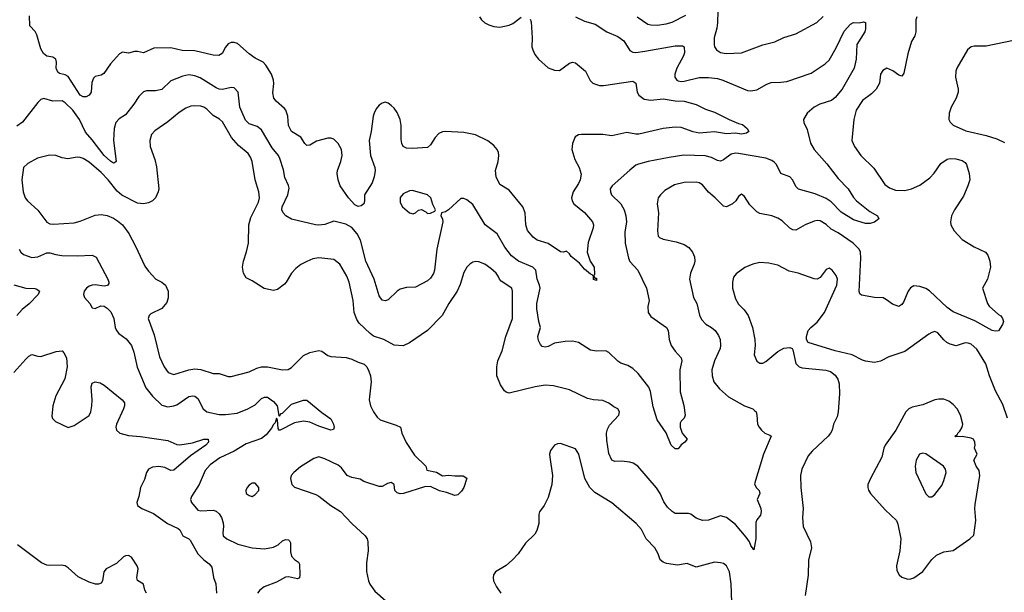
# Model space of a CAD drawing. Header units: inches. Extents: x 1771504 to 1971212, y 471788 to 643615.
# Tile 370 of 587: x 1871170 to 1877689, y 571995 to 575791. Entities that reach past the tile are written whole.
import ezdxf

# ---------------------------------------------------------------- set-up
doc = ezdxf.new("R2010")
doc.units = ezdxf.units.IN
doc.header["$MEASUREMENT"] = 0
doc.layers.add('B8577', color=7, linetype='Continuous')

msp = doc.modelspace()

# ---------------------------------------------------------------- linework, layer by layer
at = {"layer": 'B8577', "color": 5}
for points, elevation in [([(1875792.6, 575850), (1875790.2, 575769.8), (1875785.4, 575734.6), (1875767.9, 575670), (1875767.2, 575627.2), (1875770.7, 575610), (1875782.8, 575590), (1875810, 575573.4), (1875847.4, 575567.4), (1875950, 575570.4), (1876090, 575623.6), (1876170, 575644), (1876230, 575672.7), (1876310, 575696.1), (1876448.9, 575771.1), (1876489, 575811)], 460), ([(1874850, 575810.2), (1874910, 575781.8), (1874980.8, 575760.8), (1875058, 575710), (1875130, 575679.6), (1875170.6, 575650), (1875210, 575586.8), (1875230, 575575.5), (1875250, 575573.7), (1875310, 575582.2), (1875510, 575618), (1875558.4, 575618.4), (1875570.3, 575610), (1875571.1, 575570), (1875565.2, 575550), (1875521.4, 575470), (1875508.4, 575430), (1875508.6, 575408.6), (1875521.1, 575390), (1875530, 575384.5), (1875550, 575380.2), (1875570, 575382.1), (1875670, 575407), (1875730, 575406.9), (1875790, 575400.1), (1875826.4, 575390), (1875990, 575320.9), (1876010, 575318.3), (1876050, 575325.8), (1876116.8, 575363.2), (1876145.6, 575374.4), (1876210, 575375.6), (1876250, 575381.8), (1876410, 575437.2), (1876502.6, 575497.4), (1876530, 575522), (1876577.1, 575603), (1876630, 575714.4), (1876670, 575761.6), (1876690, 575772.7), (1876729.3, 575770.7), (1876756, 575776), (1876770, 575772), (1876770.3, 575730), (1876764.9, 575710), (1876713.8, 575626.2), (1876708.2, 575528.2), (1876695.3, 575470), (1876615.9, 575330), (1876570, 575275.8), (1876545.3, 575254.7), (1876467.7, 575230), (1876430, 575209.7), (1876383.7, 575170), (1876360.3, 575130), (1876362, 575110), (1876383.4, 575063.4), (1876407.2, 574972.8), (1876430.1, 574930.1), (1876515.4, 574835.4), (1876590, 574737.4), (1876656.5, 574670), (1876691.9, 574611.9), (1876710.3, 574590), (1876798.4, 574518.4), (1876850.7, 574490), (1876858, 574470), (1876830.5, 574449.5), (1876800.7, 574439.3), (1876770, 574439.6), (1876690, 574463.1), (1876610, 574515.5), (1876543.5, 574583.5), (1876510, 574606.1), (1876437.2, 574637.2), (1876327.6, 574667.6), (1876310, 574685.1), (1876290, 574727.6), (1876270, 574749.7), (1876210, 574771.5), (1876180.3, 574830), (1876166.5, 574846.5), (1876150, 574857.1), (1876110, 574872), (1875930, 574903.7), (1875910, 574905.7), (1875880.7, 574899.3), (1875830, 574862.4), (1875810, 574852.9), (1875790, 574856.4), (1875750, 574876.5), (1875708.3, 574888.3), (1875568.1, 574891.9), (1875470, 574877.4), (1875330.2, 574849.8), (1875267.2, 574832.8), (1875250, 574826), (1875210, 574793), (1875092.2, 574690), (1875079.5, 574670), (1875080.9, 574650), (1875088.9, 574630), (1875150, 574570.3), (1875171.6, 574530), (1875183.2, 574490), (1875188, 574450), (1875177.8, 574382.2), (1875178.2, 574310), (1875200.2, 574210), (1875210, 574186.7), (1875262.2, 574130), (1875319.2, 574010), (1875338, 573930), (1875328.9, 573890), (1875330.3, 573850), (1875350, 573823.7), (1875452.8, 573750), (1875464, 573730), (1875470.2, 573669.8), (1875483.8, 573630), (1875510, 573592.9), (1875550.3, 573550), (1875554.4, 573530), (1875541.5, 573470), (1875543.1, 573323.1), (1875567.3, 573232.7), (1875575.8, 573170), (1875568.9, 573150), (1875550.3, 573130), (1875544.2, 573115.8), (1875543.2, 573090), (1875557.4, 573050), (1875590.5, 573010), (1875574, 572990), (1875550, 572973), (1875530, 572946.3), (1875510, 572946), (1875484.2, 572970), (1875450, 573052), (1875390, 573137.2), (1875364.9, 573224.9), (1875345.6, 573325.6), (1875334.9, 573354.9), (1875264.5, 573444.5), (1875230, 573478.3), (1875197.6, 573497.6), (1875150, 573513), (1875130, 573526.6), (1875070, 573583.6), (1875050, 573596.2), (1874990, 573592.6), (1874950, 573599.8), (1874870, 573651.3), (1874830, 573659.7), (1874782.3, 573657.7), (1874710, 573647), (1874670, 573625.1), (1874650, 573619.6), (1874630, 573625.1), (1874617.4, 573637.4), (1874604, 573664), (1874599.7, 573690), (1874618.7, 573750), (1874607.2, 573790), (1874593, 573873), (1874594.2, 573910), (1874615.5, 574010), (1874612.7, 574030), (1874596.1, 574070), (1874588.4, 574130), (1874567.6, 574150), (1874472.6, 574190), (1874426, 574226), (1874382.6, 574282.6), (1874330.4, 574370.4), (1874252.6, 574430), (1874170, 574564.7), (1874130, 574597.4), (1874110, 574606), (1874090, 574604.5), (1874010, 574529.5), (1873990, 574518), (1873962, 574510), (1873958.8, 574490), (1873970.4, 574470.4), (1873972, 574450), (1873932.1, 574270), (1873916.9, 574130), (1873910, 574107.3), (1873890, 574076.9), (1873870, 574059.7), (1873790, 574017.4), (1873730, 574014.3), (1873690, 574003.5), (1873669.2, 573990.8), (1873610, 573934), (1873590, 573927.3), (1873570, 573932), (1873550, 573960.9), (1873517, 574070), (1873461.5, 574190), (1873425.9, 574330), (1873403.7, 574370), (1873370, 574413.3), (1873330, 574435.9), (1873250, 574456), (1873190, 574433.6), (1873151.6, 574428.4), (1873128.5, 574431.5), (1872970, 574468.8), (1872932.2, 574490), (1872913.6, 574510), (1872905.5, 574530), (1872907.7, 574550), (1872944.6, 574630), (1872953.6, 574673.6), (1872950.7, 574690.7), (1872924.7, 574744.7), (1872916.2, 574796.2), (1872893.3, 574870), (1872882.7, 574890), (1872841.9, 574941.9), (1872770, 575059.7), (1872743, 575083), (1872690, 575099.2), (1872664.2, 575124.2), (1872626.5, 575210), (1872615.3, 575310), (1872590, 575339.6), (1872570, 575342), (1872512.7, 575327.3), (1872490, 575329.8), (1872470, 575338), (1872364.2, 575404.2), (1872330, 575418.8), (1872290, 575425.3), (1872250, 575416.5), (1872170, 575385.8), (1872110, 575327.6), (1872070, 575318.8), (1872010, 575319.3), (1871988.6, 575311.4), (1871957.7, 575282.3), (1871925.8, 575230), (1871870, 575158.9), (1871827.5, 575132.5), (1871805.4, 575110), (1871795.3, 575070), (1871790.8, 574990), (1871808.6, 574851.4), (1871798.6, 574841.4), (1871790, 574839.8), (1871770, 574852.5), (1871730, 574891.2), (1871650, 574995.2), (1871605.3, 575045.3), (1871565.6, 575130), (1871520.8, 575190), (1871470, 575240.4), (1871450, 575251.9), (1871390, 575250.9), (1871330, 575268.2), (1871310, 575260.5), (1871290, 575241.3), (1871189.4, 575110.6), (1871150, 575083.8)], 440), ([(1877110.4, 575810), (1877104.2, 575790), (1877104.6, 575710), (1877096.1, 575683.9), (1877074.9, 575645.1), (1877050, 575565.2), (1877023.1, 575436.9), (1877010, 575417.2), (1876990, 575422), (1876951.8, 575451.8), (1876910.6, 575469.4), (1876885.1, 575454.9), (1876870, 575428.7), (1876862, 575370), (1876842, 575330), (1876810, 575298.3), (1876750, 575254), (1876709.4, 575190.6), (1876692.6, 575130), (1876679.6, 574990), (1876697.8, 574950), (1876739, 574890), (1876825.4, 574805.4), (1876897.8, 574697.8), (1876930, 574675.2), (1876970, 574661.2), (1877030, 574658.4), (1877074.5, 574670), (1877130, 574694.2), (1877197.4, 574742.6), (1877225.8, 574774.2), (1877270, 574838.3), (1877310, 574865.2), (1877330, 574871.1), (1877368.9, 574868.9), (1877410, 574857.6), (1877430, 574844), (1877439.3, 574830), (1877457.6, 574770), (1877460.3, 574730), (1877448.9, 574690), (1877418.7, 574621.3), (1877359.6, 574530), (1877340.2, 574490), (1877332.6, 574450), (1877336.1, 574430), (1877356.9, 574390), (1877410, 574332.9), (1877490, 574284.2), (1877566, 574250), (1877580.7, 574230), (1877594, 574190), (1877597.3, 574150), (1877579.1, 574070), (1877546, 574010), (1877579.1, 573910), (1877590, 573891), (1877650, 573836), (1877666.4, 573826.4), (1877678, 573810), (1877684.7, 573790), (1877678, 573770), (1877650, 573728.7), (1877630, 573725.2), (1877610, 573729.6), (1877494.5, 573794.5), (1877350, 573853.5), (1877310, 573882.7), (1877193.9, 573993.9), (1877170, 574007.9), (1877130, 574022.2), (1877090, 574025.4), (1877067.3, 574012.7), (1877052, 573990), (1877021.4, 573918.6), (1877010, 573902.7), (1876990, 573889.6), (1876950, 573904.5), (1876910, 573934.5), (1876886.3, 573946.3), (1876830, 573948.4), (1876744.9, 573964.9), (1876733.9, 573973.9), (1876728.9, 573988.9), (1876739.5, 574210), (1876736.5, 574250), (1876729.1, 574269.1), (1876688.2, 574310), (1876590, 574377.1), (1876542.9, 574402.9), (1876510, 574433.5), (1876470, 574456.4), (1876450, 574459.2), (1876430, 574455.6), (1876370, 574430.9), (1876310, 574396.3), (1876290, 574397.6), (1876270, 574409.6), (1876217.8, 574457.8), (1876190, 574474), (1876149.7, 574489.7), (1876070, 574505.7), (1876050, 574516.4), (1876003.6, 574563.6), (1875970, 574619), (1875950, 574634), (1875930, 574619), (1875910.7, 574590), (1875890, 574569.6), (1875850, 574549.5), (1875830, 574554), (1875774.7, 574610), (1875730, 574647.7), (1875690, 574695.5), (1875670, 574708.8), (1875650, 574714.2), (1875570, 574712.3), (1875505.2, 574694.8), (1875441.8, 574658.2), (1875412.2, 574630), (1875398.4, 574610), (1875390.4, 574570), (1875400.4, 574510), (1875392.4, 574390), (1875396.7, 574356.7), (1875406, 574346), (1875430, 574334.9), (1875517, 574317), (1875570, 574300.2), (1875600.5, 574280.5), (1875625.5, 574250), (1875637.6, 574217.6), (1875639.7, 574190), (1875635.8, 574170), (1875611, 574110), (1875604.7, 574070), (1875631.8, 573950), (1875652.9, 573910), (1875671.1, 573831.1), (1875683.7, 573803.7), (1875712, 573772), (1875750.1, 573750.1), (1875774.3, 573730), (1875797.4, 573697.4), (1875808.1, 573670), (1875811, 573631), (1875807.6, 573610), (1875770.2, 573530), (1875752.2, 573470), (1875754.2, 573430), (1875766.9, 573390), (1875803.1, 573343.1), (1875862.4, 573290), (1875970, 573231.8), (1876024, 573210), (1876038, 573198), (1876045.5, 573190), (1876050.7, 573170), (1876054.8, 573110), (1876066, 573090), (1876081, 573070), (1876104.7, 573050), (1876137.5, 573037.5), (1876146, 573030), (1876095.3, 572910), (1876034.4, 572714.4), (1876046.8, 572690), (1876067.3, 572670), (1876070.6, 572650), (1876053, 572610), (1876077.4, 572550), (1876080.3, 572530), (1876074.7, 572505.3), (1876050, 572476), (1876043.4, 572456.6), (1876044.6, 572350), (1876030, 572277.2), (1876010, 572304), (1876002.6, 572330), (1875981, 572361), (1875910, 572444.2), (1875849.7, 572489.7), (1875810, 572501.6), (1875730, 572473.6), (1875690, 572471.8), (1875650, 572486), (1875613.7, 572513.7), (1875598.2, 572518.2), (1875510, 572517.2), (1875489.3, 572529.3), (1875459.9, 572559.9), (1875434.6, 572594.6), (1875410, 572649.3), (1875386.2, 572686.2), (1875262, 572830), (1875232.3, 572850), (1875210, 572856.9), (1875155.1, 572864.9), (1875110, 572861.3), (1875089.8, 572869.8), (1875070, 572914), (1875056.9, 573003.1), (1875056.2, 573050), (1875062.9, 573077.1), (1875076.2, 573103.8), (1875137, 573170), (1875142, 573190), (1875129.3, 573210), (1875103.3, 573223.3), (1875070, 573249.6), (1875030, 573267.3), (1874970, 573271.5), (1874930, 573280.5), (1874810, 573336.4), (1874703.8, 573363.8), (1874650, 573366.9), (1874582.2, 573357.8), (1874410, 573314), (1874390, 573320.7), (1874379.5, 573330), (1874353.6, 573370), (1874330, 573428.7), (1874329.7, 573490), (1874336.9, 573530), (1874364.2, 573595.8), (1874387.8, 573690), (1874431.9, 573810), (1874434, 573990), (1874428.2, 574010), (1874357.8, 574057.8), (1874346, 574070), (1874338.7, 574090), (1874324.2, 574110), (1874290, 574142), (1874250, 574169.6), (1874210, 574185.6), (1874190, 574187.6), (1874170, 574182.4), (1874150, 574169.6), (1874130, 574149.6), (1874110, 574114.5), (1874085.5, 574034.5), (1874065.5, 573990), (1874010.5, 573910), (1873968, 573830), (1873870, 573729.2), (1873750, 573649.3), (1873709.5, 573629.5), (1873650, 573632.7), (1873582, 573670), (1873513.3, 573693.3), (1873490, 573709.3), (1873418.2, 573778.2), (1873403, 573803), (1873384.4, 573850), (1873378, 573930), (1873351, 574050), (1873336.9, 574090), (1873290, 574169.4), (1873250, 574202), (1873150, 574210.9), (1873110, 574204.4), (1873070, 574188.3), (1873032.4, 574167.6), (1872998.6, 574141.5), (1872970.3, 574109.7), (1872934.4, 574050), (1872922.2, 574037.8), (1872877.1, 574002.9), (1872850, 573994.6), (1872788.6, 574008.6), (1872710, 574059.7), (1872670, 574079.6), (1872650.8, 574110.8), (1872645.8, 574150), (1872650.8, 574190), (1872671, 574251), (1872683.8, 574310), (1872686.2, 574430), (1872700.7, 574479.3), (1872750, 574580.7), (1872758.3, 574610), (1872754, 574650), (1872728.6, 574730), (1872708.7, 574850), (1872698.9, 574878.9), (1872683.1, 574903.1), (1872617.7, 574957.7), (1872572.2, 575010), (1872513.3, 575113.3), (1872492.2, 575132.2), (1872450, 575155.8), (1872410, 575197.3), (1872390, 575210.8), (1872370, 575217.8), (1872330, 575219.8), (1872303.6, 575216.4), (1872270, 575204.8), (1872225.3, 575174.7), (1872150, 575112.6), (1872065.1, 575054.9), (1872041.6, 575030), (1872030.4, 574990), (1872032.7, 574950), (1872064.9, 574864.9), (1872076.2, 574816.2), (1872090.2, 574670), (1872086.9, 574650), (1872068.8, 574610), (1872049.3, 574590.7), (1872023.4, 574576.6), (1871990, 574569.8), (1871950, 574573.6), (1871846.3, 574626.4), (1871814.4, 574654.4), (1871755.3, 574730), (1871710, 574776.8), (1871630, 574845.3), (1871590, 574870.9), (1871570, 574877.7), (1871550, 574879.7), (1871488.2, 574868.2), (1871450, 574874.3), (1871409.7, 574889.7), (1871367.1, 574892.9), (1871287.8, 574872.3), (1871223, 574837), (1871194.9, 574810), (1871183.1, 574730), (1871192, 574650), (1871204.9, 574610), (1871221.3, 574590), (1871290, 574528.9), (1871350, 574448.8), (1871370, 574438.3), (1871394.7, 574434.7), (1871530, 574444.4), (1871570, 574454.7), (1871670, 574494.3), (1871710, 574499.6), (1871750, 574492.7), (1871790, 574474.3), (1871817.8, 574457.8), (1871850.2, 574430.2), (1871893, 574373), (1871937, 574290), (1871997.3, 574157.3), (1872022.8, 574122.7), (1872071.1, 574071.1), (1872110, 574051.3), (1872136.2, 574030), (1872152.5, 573990), (1872153.1, 573946.9), (1872144.4, 573915.6), (1872110, 573876.9), (1872038.3, 573841.7), (1872026.4, 573830), (1872020.3, 573810), (1872061.1, 573701.1), (1872095, 573555), (1872126, 573490), (1872152.8, 573452.8), (1872190, 573439.5), (1872290, 573470.3), (1872330, 573476.9), (1872370, 573471.4), (1872450, 573444.9), (1872490, 573444.6), (1872550, 573426), (1872570, 573424.4), (1872690, 573456.5), (1872739.8, 573480.2), (1872770, 573488.9), (1872810, 573488.9), (1872910, 573469), (1872948.5, 573471.5), (1872970, 573485.2), (1873050, 573564.2), (1873090, 573585.3), (1873150, 573597.6), (1873170, 573592.7), (1873210, 573563.8), (1873230, 573558), (1873330.6, 573550.6), (1873370, 573540.7), (1873410, 573520.7), (1873450, 573507.3), (1873468.5, 573488.5), (1873481.7, 573461.7), (1873492.4, 573430), (1873496.4, 573390), (1873484.4, 573270), (1873492.7, 573230), (1873513, 573190), (1873536.7, 573156.7), (1873557.5, 573137.5), (1873663.4, 573103.4), (1873690.4, 573090.4), (1873700.7, 573050), (1873728.3, 572988.3), (1873784.8, 572904.8), (1873858.8, 572830), (1873865.4, 572805.4), (1873930, 572790.6), (1873970, 572767.3), (1874010, 572770.4), (1874050, 572766), (1874107.3, 572767.3), (1874130.6, 572750.6), (1874110, 572688.7), (1874095.5, 572664.5), (1874070, 572641.2), (1874061.4, 572638.6), (1874050, 572636), (1873996.1, 572656.1), (1873950, 572666.6), (1873890, 572695.1), (1873850, 572694.5), (1873711.3, 572650), (1873688, 572648), (1873670, 572653.2), (1873653.2, 572670), (1873649.3, 572710), (1873630, 572722.9), (1873604.2, 572715.8), (1873570, 572696.2), (1873550, 572696.9), (1873449.2, 572730), (1873424.7, 572744.7), (1873370, 572755.4), (1873337.6, 572770), (1873299.8, 572819.8), (1873277.8, 572837.8), (1873190, 572880.3), (1873150, 572892.8), (1873117.2, 572882.8), (1873030, 572826), (1872985.5, 572790), (1872968, 572770), (1872962, 572750), (1872970.8, 572710), (1872990, 572690.8), (1873130, 572643.1), (1873150, 572632.2), (1873230, 572570.4), (1873294, 572530), (1873370, 572450.8), (1873457.3, 572370), (1873470.3, 572350.3), (1873474.4, 572330), (1873476.4, 572270), (1873466.7, 572190), (1873466.9, 572133.1), (1873480.3, 572070), (1873489.1, 572049.1), (1873522.4, 572002.4), (1873650, 571890.5)], 460), ([(1874550, 575794.8), (1874555.6, 575775.6), (1874563.2, 575670), (1874562, 575610), (1874566.5, 575590), (1874580.7, 575560.7), (1874604.2, 575530), (1874670, 575471.1), (1874710, 575456.5), (1874745.1, 575454.9), (1874810, 575502.4), (1874830, 575508.2), (1874850, 575503.8), (1874915.8, 575450), (1874947.1, 575387.1), (1874965.5, 575370), (1874982.3, 575362.3), (1875010, 575354.4), (1875034.5, 575354.5), (1875230, 575382), (1875248.8, 575368.8), (1875259.1, 575310), (1875270.2, 575290), (1875304.7, 575264.7), (1875350, 575256.8), (1875430, 575265), (1875510, 575251.7), (1875570.2, 575250.2), (1875648.7, 575228.7), (1875710, 575197.6), (1875770, 575178.7), (1875867.9, 575127.9), (1875930, 575102), (1875956.7, 575096.7), (1875987.3, 575070), (1875998, 575050), (1875982, 575038), (1875950, 575032.6), (1875910, 575039.2), (1875850, 575035), (1875770, 575047), (1875670, 575039.1), (1875630, 575047.6), (1875550, 575075.4), (1875510, 575078.5), (1875430.8, 575070), (1875270, 575032.3), (1875250, 575032.2), (1875190, 575043.7), (1875090, 575019.8), (1875030, 575030.6), (1874890, 575029.9), (1874870, 575026.3), (1874847.1, 575013), (1874829.4, 574970.6), (1874826, 574930), (1874844.9, 574864.9), (1874873.4, 574810), (1874887.1, 574767.1), (1874881.1, 574730), (1874870, 574703.7), (1874834.9, 574650), (1874823.6, 574610), (1874827.4, 574590), (1874838.7, 574570), (1874910, 574511.8), (1874963.1, 574450), (1874968.5, 574430), (1874966.7, 574410), (1874933.4, 574313.4), (1874928.2, 574250), (1874947.2, 574190), (1874974.6, 574150), (1874976.8, 574103.2), (1874971.6, 574091.6), (1874978, 574078), (1874990, 574078), (1874990, 574062), (1874970, 574069.4), (1874969.5, 574089.5), (1874960.2, 574100.2), (1874950, 574102.9), (1874910, 574135.8), (1874876.3, 574176.3), (1874821.1, 574221.1), (1874810, 574239), (1874790, 574255.3), (1874771, 574249), (1874750, 574252.7), (1874670, 574306), (1874595.3, 574330), (1874569.2, 574350), (1874532.9, 574392.9), (1874521, 574430), (1874516.1, 574510), (1874501.5, 574550), (1874410, 574659.5), (1874350, 574698.4), (1874325.1, 574750), (1874320.8, 574790), (1874337.4, 574850), (1874343.1, 574890), (1874341, 574910), (1874332.2, 574930), (1874310, 574956.9), (1874270, 574987.6), (1874186.9, 575026.9), (1874110, 575043.5), (1873990, 575049.7), (1873970, 575046.6), (1873944.8, 575035.2), (1873920.4, 575010), (1873890, 574961.2), (1873870, 574942.7), (1873770, 574936.1), (1873730, 574939.7), (1873709.8, 574949.8), (1873699.1, 574970), (1873695.5, 574995.5), (1873696.5, 575090), (1873689, 575129), (1873670, 575174.5), (1873650, 575203.6), (1873630, 575221.6), (1873610, 575237), (1873590, 575243.7), (1873570, 575238), (1873550, 575224.5), (1873530, 575199.5), (1873516.9, 575170), (1873509.4, 575150), (1873497.1, 575050), (1873484.5, 574990), (1873492.5, 574890), (1873522, 574810), (1873524.3, 574790), (1873517.7, 574750), (1873502.6, 574710), (1873452, 574630), (1873454, 574590), (1873449.2, 574570), (1873430, 574556), (1873410, 574552.9), (1873390, 574562.3), (1873347.8, 574610), (1873292.8, 574690), (1873278.3, 574730), (1873271.4, 574770), (1873273.1, 574790), (1873297.1, 574850), (1873305.7, 574890), (1873299.7, 574930), (1873279.6, 574970), (1873250, 574998.2), (1873230, 575005.7), (1873210, 575005.8), (1873134.7, 574985.3), (1873090, 574958.7), (1873070, 574957), (1873057, 574970), (1873031.3, 575011.3), (1872969.8, 575049.8), (1872950, 575089), (1872945.1, 575150), (1872932.6, 575190), (1872923, 575203), (1872867.8, 575250), (1872853, 575270), (1872846, 575306), (1872852.8, 575367.2), (1872850.9, 575390), (1872837.6, 575430), (1872800.4, 575490), (1872781.6, 575510), (1872730, 575536.5), (1872690, 575563.5), (1872612.3, 575632.3), (1872590, 575640.4), (1872570, 575638.9), (1872550, 575629.6), (1872532, 575608), (1872510, 575566), (1872487.5, 575552.5), (1872450, 575555.1), (1872330, 575585.2), (1872245.8, 575585.8), (1872170, 575604), (1872058.7, 575601.3), (1871990, 575572), (1871950, 575580.7), (1871930, 575580.5), (1871889.8, 575569.8), (1871850, 575574.5), (1871830, 575563.7), (1871770, 575498.4), (1871726.7, 575433.3), (1871710, 575423.9), (1871670, 575413.3), (1871657.8, 575402.2), (1871646.4, 575373.6), (1871643.6, 575310), (1871630.7, 575289.3), (1871610, 575279.1), (1871590, 575280.2), (1871570, 575291.3), (1871490, 575413.9), (1871470, 575425.2), (1871433.4, 575433.4), (1871422.8, 575442.8), (1871412.2, 575470), (1871414.4, 575510), (1871409.6, 575530), (1871390, 575541.5), (1871349.8, 575549.8), (1871326.3, 575566.4), (1871310, 575598), (1871283.8, 575690), (1871271.7, 575711.7), (1871236.4, 575750), (1871235, 575815.1)], 420), ([(1874215.5, 575810), (1874228, 575790), (1874250, 575770.4), (1874276.5, 575756.5), (1874310, 575746.3), (1874350, 575741.3), (1874410, 575753.8), (1874434.8, 575765.2), (1874490, 575806.4)], 420), ([(1875259, 575810), (1875330, 575761.4), (1875350, 575755.5), (1875390, 575755.3), (1875450, 575763.4), (1875490, 575774.2), (1875579.9, 575820.1)], 460), ([(1877750, 575651.9), (1877570, 575615.4), (1877490, 575614.8), (1877470.2, 575609.8), (1877446.7, 575590), (1877375.5, 575470), (1877368.2, 575450), (1877366, 575410), (1877383.7, 575330), (1877383.7, 575310), (1877370.4, 575270), (1877337.1, 575210), (1877324.4, 575170), (1877323, 575130), (1877330, 575111.3), (1877350.5, 575090.5), (1877433.9, 575053.9), (1877570, 575023.2), (1877640.7, 575000.7), (1877690, 574975.6)], 480), ([(1871165.3, 574270), (1871176.5, 574250), (1871194.7, 574234.7), (1871250, 574214.9), (1871290, 574218.3), (1871350, 574245.5), (1871370, 574245.2), (1871410, 574233.6), (1871448.5, 574228.5), (1871550, 574225.2), (1871649.3, 574229.3), (1871676.5, 574216.5), (1871753.6, 574070), (1871761.1, 574050), (1871759, 574041), (1871751.4, 574028.6), (1871730, 574023.1), (1871670, 574032.9), (1871650, 574031.8), (1871630, 574023.1), (1871612.2, 574010), (1871597.6, 573990), (1871592.4, 573970), (1871599.3, 573950), (1871634, 573910), (1871650, 573881), (1871670, 573876), (1871707.3, 573892.7), (1871730, 573890.5), (1871750, 573879.1), (1871774, 573854), (1871793.7, 573810), (1871802, 573750), (1871810.5, 573730), (1871826.8, 573710), (1871875.8, 573675.8), (1871911, 573630), (1871926.1, 573586.1), (1871947.8, 573487.8), (1872005.8, 573350), (1872050, 573294.9), (1872110, 573234.9), (1872150, 573225.2), (1872190, 573230.2), (1872210, 573238.5), (1872290, 573293.5), (1872317.1, 573297.1), (1872330, 573294.9), (1872350, 573279.5), (1872383.6, 573210), (1872408, 573190), (1872490, 573173), (1872532.7, 573172.7), (1872610, 573183.3), (1872681.3, 573210), (1872730, 573237.5), (1872770, 573278.5), (1872790, 573289.1), (1872810, 573288.1), (1872850, 573258.8), (1872875.4, 573230), (1872886, 573166), (1872890, 573162.8), (1872900.6, 573179.4), (1872910, 573182.8), (1872970, 573241.2), (1873050, 573267.7), (1873070, 573267.4), (1873170, 573187), (1873230, 573144.9), (1873248.2, 573110), (1873251.7, 573090), (1873247.1, 573072.9), (1873230, 573069.6), (1873150, 573096.2), (1873090, 573123), (1873050, 573129.3), (1872990, 573117.7), (1872890, 573068.2), (1872881, 573081), (1872877.7, 573137.7), (1872870, 573149.2), (1872861.5, 573118.5), (1872850, 573108), (1872836.7, 573083.3), (1872801, 573039), (1872770, 573013.3), (1872670, 572978.3), (1872590.1, 572929.9), (1872494.6, 572885.4), (1872430, 572839.8), (1872397.9, 572802.1), (1872357.1, 572710), (1872307.8, 572630), (1872300.3, 572610), (1872307, 572590), (1872350, 572539.7), (1872370, 572535), (1872450, 572540.2), (1872470, 572531.7), (1872490, 572515.8), (1872506.7, 572490), (1872516.3, 572456.3), (1872518.9, 572430), (1872514.4, 572390), (1872518, 572370), (1872540.5, 572350), (1872613.6, 572313.6), (1872710, 572290.2), (1872790, 572283), (1872850, 572293), (1872881.3, 572310), (1872910, 572334.9), (1872930, 572343.7), (1872950, 572341.6), (1872956.5, 572336.5), (1872962, 572322), (1872963.4, 572263.4), (1872970, 572234), (1872990, 572212), (1873015, 572195), (1873021.7, 572181.7), (1873025.7, 572110), (1873022, 572090), (1873010, 572083), (1872950, 572096.4), (1872930, 572094), (1872870, 572061.6), (1872788.4, 572030), (1872759.5, 572010), (1872744.4, 571990)], 440), ([(1877709.8, 573149.8), (1877678.8, 573238.8), (1877630.9, 573330.9), (1877592.5, 573430), (1877567.4, 573510), (1877507.5, 573607.5), (1877470, 573639.8), (1877450, 573646.8), (1877430, 573647.7), (1877370, 573629), (1877330, 573639.4), (1877309.9, 573649.9), (1877288.7, 573668.7), (1877250, 573715.8), (1877230, 573723), (1877210, 573718), (1877190, 573705.7), (1877030, 573592.1), (1876924.2, 573555.8), (1876870, 573527.6), (1876830, 573518.7), (1876770, 573526.6), (1876750, 573533), (1876681.2, 573570), (1876570, 573595.1), (1876391.6, 573651.6), (1876379.5, 573670), (1876378.7, 573690), (1876391.3, 573730), (1876407.8, 573750), (1876450, 573785.7), (1876499, 573850), (1876580.3, 574030), (1876583.9, 574070), (1876575.9, 574095.9), (1876550, 574129.6), (1876530, 574142.4), (1876510, 574135.6), (1876470, 574080.9), (1876450, 574069.6), (1876430, 574072), (1876324, 574110), (1876264.5, 574124.5), (1876190, 574164.2), (1876130, 574176.3), (1876070, 574180.7), (1876024.7, 574170), (1875972.4, 574147.6), (1875914.9, 574105.1), (1875896.3, 574083.7), (1875888.8, 574051.2), (1875889.1, 574010), (1875910, 573940.7), (1875930, 573905.5), (1875966.9, 573866.9), (1875994.4, 573830), (1876023.1, 573750), (1876037.1, 573670), (1876039.3, 573630), (1876033, 573570), (1876050, 573526.8), (1876070, 573514), (1876090, 573514), (1876110, 573524), (1876189.7, 573590.3), (1876230, 573612.7), (1876270, 573617.3), (1876284.7, 573610), (1876290, 573602), (1876310, 573512), (1876330.5, 573490.5), (1876350, 573482), (1876508.1, 573468.1), (1876537.5, 573457.5), (1876570, 573434.8), (1876586.9, 573406.9), (1876595.8, 573375.8), (1876598.6, 573310), (1876588.9, 573190), (1876581.7, 573158.3), (1876557.4, 573110), (1876549.1, 573070), (1876539.6, 573050), (1876522.3, 573030), (1876417, 572930), (1876390, 572898.4), (1876347.9, 572812.1), (1876339.7, 572770), (1876342.7, 572690), (1876358.6, 572550), (1876354, 572490), (1876358.5, 572430), (1876405.3, 572330), (1876412.6, 572290), (1876393.1, 572206.9), (1876390, 572108), (1876370, 571974)], 480), ([(1871130, 574032.4), (1871210, 574011.3), (1871270, 574009), (1871284.2, 574004.2), (1871300.5, 573990), (1871291.5, 573970), (1871232.3, 573907.7), (1871186.8, 573870), (1871150, 573828.9)], 420), ([(1871130, 573452.2), (1871210, 573540.3), (1871230, 573559.5), (1871250, 573570.4), (1871290, 573559.3), (1871310, 573558.7), (1871410.4, 573590.4), (1871450, 573594.4), (1871462.8, 573582.7), (1871479.1, 573550), (1871484.4, 573490), (1871469.1, 573410), (1871410, 573296.9), (1871389.3, 573230), (1871383.2, 573163.2), (1871387.9, 573147.9), (1871407.3, 573127.3), (1871490, 573087.4), (1871530, 573100.7), (1871630, 573167.2), (1871640.3, 573190), (1871648.1, 573230), (1871649.8, 573270), (1871642.6, 573357.4), (1871650, 573381), (1871670, 573390.7), (1871703.4, 573383.4), (1871728.3, 573368.3), (1871847.7, 573270), (1871863, 573250), (1871863.8, 573230), (1871857.1, 573210), (1871810.3, 573110), (1871806.5, 573090), (1871810.4, 573070), (1871833, 573050), (1871890, 573033.7), (1871970, 573027.4), (1872150, 573001.6), (1872210, 572974.4), (1872230, 572972.1), (1872313.5, 572986.5), (1872390, 573010.2), (1872418, 573010), (1872420.3, 572990), (1872402.3, 572970), (1872301.2, 572898.9), (1872190, 572803.9), (1872170, 572802.4), (1872130, 572821.7), (1872090, 572829), (1872050, 572823.5), (1872023.7, 572810), (1872008.9, 572790), (1871996.5, 572743.5), (1871970.4, 572689.6), (1871959.3, 572630), (1871945.5, 572590), (1871950.5, 572570), (1871979.1, 572550), (1872056.4, 572516.4), (1872148.4, 572450), (1872218.6, 572418.6), (1872230, 572408.4), (1872250.4, 572370), (1872289.3, 572349.3), (1872299.3, 572339.3), (1872350, 572250.2), (1872389.6, 572209.6), (1872424.3, 572184.3), (1872441.1, 572161.1), (1872453.9, 572093.9), (1872467.8, 572050), (1872473.6, 571990)], 420), ([(1875885.2, 571930), (1875879.8, 572050), (1875870.7, 572130), (1875850, 572171.3), (1875830, 572185.4), (1875810, 572191.2), (1875770, 572194), (1875650, 572161.1), (1875590, 572186.3), (1875525.1, 572174.9), (1875453.5, 572186.5), (1875430, 572194.7), (1875411.6, 572210), (1875397.4, 572250), (1875375.4, 572290), (1875317.6, 572350), (1875287, 572410), (1875251.3, 572450), (1875090, 572588.2), (1874977.2, 572657.2), (1874944.2, 572690), (1874911.8, 572750), (1874873, 572910), (1874850, 572946), (1874750, 572981.2), (1874730, 572979), (1874710.7, 572969.3), (1874685.2, 572934.8), (1874678.8, 572910), (1874679.1, 572890), (1874697, 572770), (1874693.7, 572710), (1874670, 572624), (1874643, 572570), (1874611.9, 572528.1), (1874606.4, 572510), (1874608.1, 572451.9), (1874594.6, 572405.4), (1874579.9, 572380.1), (1874518.8, 572321.2), (1874470.5, 572250), (1874432.7, 572210), (1874390, 572173.3), (1874320.7, 572130), (1874307.7, 572110), (1874304.9, 572090), (1874308.2, 572070), (1874326.4, 572030), (1874354.9, 571990)], 480), ([(1872008.9, 571988.9), (1871998.5, 572010), (1871989.7, 572049.7), (1871950, 572074), (1871946.4, 572090), (1871954.2, 572150), (1871946.6, 572170), (1871910, 572227.3), (1871890, 572238.8), (1871870, 572237.2), (1871857.6, 572230), (1871810, 572186), (1871741.6, 572150), (1871727.6, 572130), (1871717, 572070), (1871710, 572056), (1871691.9, 572048.1), (1871671.8, 572048.2), (1871630, 572061.8), (1871557.1, 572097.1), (1871490, 572157.2), (1871470, 572169.8), (1871444.8, 572175.2), (1871370, 572171.5), (1871350, 572174.7), (1871315.1, 572190), (1871155.6, 572310)], 420)]:
    msp.add_lwpolyline(points, dxfattribs=dict(at, elevation=elevation))
for points, elevation in [([(1873770, 574658), (1873750, 574656.9), (1873710, 574636.9), (1873689.1, 574610.9), (1873690, 574578), (1873703.7, 574550), (1873750, 574510.3), (1873775.3, 574504.7), (1873790, 574510.3), (1873810, 574528.8), (1873830, 574531.8), (1873858, 574518), (1873870, 574506), (1873890, 574507.7), (1873918, 574522), (1873922, 574530), (1873905.4, 574565.4), (1873893.2, 574610), (1873869.6, 574629.6)], 440), ([(1877255, 573275.1), (1877230, 573269.8), (1877150, 573236.5), (1877078.7, 573221.3), (1877057.6, 573210), (1877036.5, 573190), (1876970.3, 573070), (1876900.3, 572970), (1876891.6, 572950), (1876878.6, 572890), (1876802.6, 572750), (1876786.7, 572710), (1876785.3, 572690), (1876790, 572671), (1876802.6, 572650), (1876901.4, 572541.4), (1876976.5, 572470), (1876985.4, 572445.4), (1877003.6, 572350), (1876996.9, 572270), (1876975.3, 572170), (1876978.3, 572138.3), (1876992.7, 572110), (1877010, 572094.4), (1877050, 572081.3), (1877070, 572084.4), (1877090, 572090.5), (1877150, 572132.4), (1877208.8, 572211.2), (1877239.6, 572240.4), (1877290, 572264), (1877350, 572271.8), (1877461.2, 572350), (1877486.6, 572373.4), (1877500.5, 572470), (1877494.5, 572550), (1877496.6, 572576.6), (1877528.1, 572770), (1877522.2, 572802.2), (1877502.5, 572830), (1877486.6, 572870), (1877509.2, 572910), (1877491.8, 572950), (1877495.8, 572970), (1877493.5, 572990), (1877486, 573010), (1877470, 573017.4), (1877410, 573028.4), (1877366, 573026), (1877362, 573030), (1877379.5, 573040.5), (1877380.9, 573050), (1877396, 573064), (1877411.2, 573090), (1877414, 573110), (1877398.4, 573170), (1877378, 573210), (1877350, 573239.7), (1877321.2, 573261.2), (1877290, 573274.2)], 520), ([(1877150, 572917.6), (1877128.7, 572910), (1877105.3, 572870), (1877098.9, 572830), (1877103.1, 572790), (1877170, 572647.3), (1877190, 572627.3), (1877210, 572627.7), (1877230, 572642), (1877276.3, 572703.7), (1877290, 572734.8), (1877305.4, 572790), (1877301, 572810), (1877286.2, 572830), (1877170, 572911.6)], 540), ([(1872710, 572718.7), (1872690, 572706), (1872676.5, 572690), (1872667.6, 572670), (1872670.4, 572650.4), (1872690, 572635.5), (1872710, 572630.7), (1872730, 572644), (1872753.2, 572670), (1872753.2, 572690), (1872730, 572718)], 460)]:
    msp.add_lwpolyline(points, close=True, dxfattribs=dict(at, elevation=elevation))

doc.saveas('drawing.dxf')
